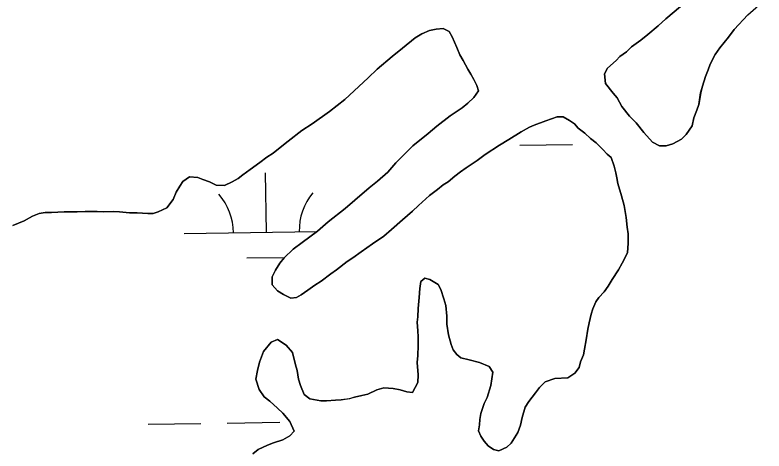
# Model space of a CAD drawing. Extents: x 3767014 to 3805179, y 361544 to 387384.
# Drawn here: x 3771828.8 to 3772283.7, y 381867.1 to 382131.7 of the extents above; entities that cross this region are included whole.
import ezdxf

# ---------------------------------------------------------------- set-up
doc = ezdxf.new("R2010")
doc.units = 0
doc.layers.add('V-TOPO-SHOR', color=7, linetype='Continuous')
doc.layers.add('V-WETL-SWMP', color=7, linetype='Continuous')

msp = doc.modelspace()

# ---------------------------------------------------------------- linework, layer by layer
at = {"layer": 'V-TOPO-SHOR'}
for points in [[(3772232.859, 382136.927), (3772224.108, 382129.325), (3772219.443, 382125.233), (3772213.026, 382119.97), (3772208.943, 382116.459), (3772203.108, 382112.365), (3772200.191, 382109.443), (3772196.108, 382106.516), (3772193.773, 382104.178), (3772188.524, 382099.5), (3772186.775, 382095.994), (3772187.367, 382090.155), (3772192.047, 382084.322), (3772194.385, 382081.406), (3772197.312, 382076.153), (3772201.99, 382070.32), (3772206.084, 382066.236), (3772210.761, 382060.402), (3772216.025, 382054.569), (3772220.114, 382052.238), (3772224.202, 382052.242), (3772228.288, 382053.416), (3772233.541, 382056.342), (3772236.457, 382059.265), (3772239.955, 382064.524), (3772241.117, 382069.198), (3772242.864, 382073.871), (3772244.027, 382077.377), (3772245.186, 382084.386), (3772246.349, 382088.475), (3772248.094, 382094.316), (3772249.841, 382098.406), (3772251.004, 382101.912), (3772253.919, 382107.755), (3772256.833, 382111.845), (3772262.08, 382118.276), (3772265.578, 382122.952), (3772273.743, 382131.721), (3772283.66, 382140.493)], [(3772194.875, 382029.411), (3772194.246, 382032.842), (3772193.619, 382035.961), (3772192.679, 382040.014), (3772190.801, 382045.314), (3772188.303, 382047.182), (3772185.804, 382049.987), (3772181.745, 382054.036), (3772178.311, 382056.84), (3772174.874, 382059.955), (3772170.817, 382063.068), (3772168.63, 382065.562), (3772165.509, 382067.742), (3772161.763, 382069.921), (3772158.019, 382069.917), (3772151.16, 382067.412), (3772143.99, 382064.907), (3772141.184, 382063.658), (3772136.198, 382060.844), (3772128.716, 382056.156), (3772123.107, 382052.717), (3772114.378, 382047.094), (3772109.393, 382043.344), (3772102.848, 382038.969), (3772099.42, 382036.471), (3772095.991, 382033.97), (3772091.94, 382030.533), (3772088.823, 382028.66), (3772085.397, 382025.848), (3772080.41, 382022.098), (3772073.867, 382016.165), (3772070.127, 382012.728), (3772064.208, 382007.42), (3772057.354, 382001.485), (3772052.68, 381997.423), (3772045.823, 381992.736), (3772038.967, 381988.05), (3772033.98, 381984.3), (3772030.552, 381982.113), (3772024.008, 381977.113), (3772020.58, 381974.615), (3772014.659, 381970.24), (3772010.919, 381967.74), (3772006.555, 381964.617), (3772002.504, 381961.805), (3771999.698, 381960.242), (3771996.268, 381959.925), (3771991.9, 381962.104), (3771988.154, 381964.283), (3771985.029, 381968.02), (3771985.024, 381972.7), (3771986.89, 381976.757), (3771989.692, 381981.128), (3771992.184, 381984.249), (3771997.792, 381989.559), (3772003.09, 381993.62), (3772012.439, 382000.493), (3772018.982, 382006.115), (3772029.265, 382014.238), (3772035.186, 382019.237), (3772043.911, 382026.732), (3772048.895, 382030.794), (3772055.128, 382036.415), (3772060.112, 382042.035), (3772064.161, 382046.096), (3772070.391, 382052.343), (3772079.74, 382059.838), (3772085.039, 382064.213), (3772093.14, 382070.461), (3772100.308, 382075.46), (3772103.737, 382078.272), (3772107.474, 382081.707), (3772110.276, 382085.766), (3772109.338, 382088.883), (3772107.462, 382092.625), (3772105.586, 382095.742), (3772103.71, 382098.859), (3772100.896, 382104.157), (3772099.022, 382107.585), (3772097.144, 382111.952), (3772094.33, 382118.497), (3772092.454, 382121.614), (3772088.709, 382123.482), (3772084.656, 382123.165), (3772080.601, 382122.224), (3772075.925, 382120.346), (3772071.872, 382117.846), (3772064.081, 382111.599), (3772057.849, 382106.6), (3772048.814, 382098.791), (3772043.206, 382093.483), (3772034.793, 382085.674), (3772029.186, 382080.365), (3772019.836, 382073.179), (3772009.24, 382065.679), (3772003.008, 382061.618), (3771994.593, 382055.056), (3771989.919, 382051.308), (3771985.557, 382047.872), (3771981.815, 382045.373), (3771977.453, 382042.248)], [(3771977.453, 382042.248), (3771971.532, 382037.874), (3771967.168, 382034.75), (3771964.364, 382032.563), (3771960.625, 382030.376), (3771955.947, 382028.186), (3771950.956, 382028.492), (3771946.901, 382030.357), (3771942.844, 382031.914), (3771939.723, 382033.157), (3771934.732, 382033.462), (3771930.681, 382030.65), (3771928.811, 382027.84), (3771926.634, 382024.095), (3771924.766, 382019.726), (3771921.031, 382014.731), (3771915.73, 382012.228), (3771912.611, 382011.29), (3771909.492, 382011.286), (3771902.943, 382011.589), (3771898.263, 382011.583), (3771892.336, 382012.202), (3771888.592, 382012.509), (3771882.667, 382012.19), (3771878.612, 382012.497), (3771871.436, 382012.489), (3771866.447, 382012.169), (3771858.649, 382012.161), (3771850.852, 382011.839), (3771847.108, 382011.833), (3771843.366, 382011.206), (3771839.313, 382009.642), (3771834.327, 382006.828), (3771827.468, 382004.012)], [(3771997.245, 381926.864), (3771999.125, 381919.378), (3772000.065, 381915.95), (3772001.007, 381910.648), (3772002.258, 381906.906), (3772004.45, 381901.294), (3772007.882, 381898.802), (3772014.436, 381897.563), (3772017.866, 381897.567), (3772023.48, 381897.887), (3772026.91, 381898.202), (3772031.901, 381898.833), (3772035.018, 381899.773), (3772039.385, 381900.713), (3772043.126, 381901.653), (3772048.426, 381904.155), (3772052.791, 381905.409), (3772058.406, 381905.104), (3772062.775, 381904.172), (3772066.83, 381902.929), (3772070.262, 381902.622), (3772073.373, 381908.553), (3772073.68, 381913.23), (3772073.048, 381920.716), (3772073.355, 381925.084), (3772073.66, 381931.011), (3772073.652, 381936.313), (3772073.336, 381940.057), (3772073.017, 381945.357), (3772073.324, 381948.476), (3772073.631, 381953.467), (3772074.248, 381960.33), (3772074.553, 381965.634), (3772075.171, 381970.003), (3772077.664, 381971.877), (3772080.785, 381971.256), (3772085.778, 381968.143), (3772087.343, 381965.026), (3772089.221, 381959.415), (3772090.474, 381955.36), (3772091.105, 381948.81), (3772091.111, 381944.132), (3772092.055, 381937.583), (3772093.62, 381931.658), (3772094.871, 381928.541), (3772097.058, 381925.735), (3772099.557, 381923.556), (3772104.55, 381922.313), (3772110.788, 381920.763), (3772116.719, 381918.274), (3772118.906, 381914.844), (3772118.288, 381910.791), (3772117.667, 381906.734), (3772115.494, 381899.558), (3772113.627, 381895.812), (3772111.763, 381889.883), (3772111.142, 381886.139), (3772110.835, 381883.02), (3772110.217, 381879.276), (3772111.779, 381876.159), (3772113.653, 381873.042), (3772116.154, 381870.239), (3772119.275, 381868.057), (3772122.707, 381867.128), (3772127.383, 381869.317), (3772130.187, 381871.816), (3772134.234, 381878.369), (3772135.788, 381882.738), (3772136.72, 381887.417), (3772138.584, 381893.659), (3772140.763, 381897.094), (3772144.809, 381902.4), (3772147.302, 381905.522), (3772150.728, 381908.958), (3772156.653, 381911.147), (3772164.45, 381911.471), (3772168.814, 381914.283), (3772171.304, 381917.715), (3772172.236, 381921.148), (3772174.102, 381925.518), (3772174.723, 381928.949), (3772175.65, 381934.564), (3772176.578, 381941.116), (3772177.51, 381944.862), (3772178.751, 381950.166), (3772179.683, 381953.285), (3772181.551, 381957.653), (3772183.418, 381960.152), (3772186.533, 381963.586), (3772189.024, 381967.021), (3772191.514, 381971.078), (3772195.25, 381977.009), (3772197.429, 381981.066), (3772200.853, 381987.31), (3772201.156, 381993.235), (3772201.15, 381998.851), (3772200.521, 382002.906), (3772199.89, 382008.831), (3772198.635, 382016.003), (3772197.068, 382021.928), (3772194.875, 382029.411)], [(3771973.302, 381865.387), (3771976.417, 381867.885), (3771982.028, 381870.699), (3771985.77, 381871.951), (3771991.381, 381873.831), (3771995.746, 381876.329), (3771998.236, 381879.141), (3771995.736, 381885.064), (3771991.361, 381890.049), (3771988.24, 381893.166), (3771983.554, 381897.215), (3771980.122, 381900.016), (3771976.996, 381904.381), (3771975.116, 381910.617), (3771976.046, 381915.919), (3771977.287, 381920.912), (3771979.775, 381927.466), (3771984.449, 381933.086), (3771988.189, 381934.65), (3771993.495, 381931.226), (3771997.245, 381926.864)]]:
    msp.add_lwpolyline(points, dxfattribs=at)
at = {"layer": 'V-WETL-SWMP'}
for p, q in [((3772224.109, 382129.325), (3772232.86, 382136.928)), ((3772219.443, 382125.232), (3772224.109, 382129.325)), ((3772273.743, 382131.721), (3772265.578, 382122.952)), ((3772213.026, 382119.969), (3772219.443, 382125.232)), ((3772071.873, 382117.846), (3772075.924, 382120.347)), ((3772075.924, 382120.347), (3772080.601, 382122.224)), ((3772080.601, 382122.224), (3772084.655, 382123.165)), ((3772084.655, 382123.165), (3772088.709, 382123.481)), ((3772088.709, 382123.481), (3772092.454, 382121.614)), ((3772092.454, 382121.614), (3772094.33, 382118.498)), ((3772265.578, 382122.952), (3772262.08, 382118.276)), ((3772064.082, 382111.599), (3772071.873, 382117.846)), ((3772094.33, 382118.498), (3772097.145, 382111.951)), ((3772203.107, 382112.365), (3772208.942, 382116.46)), ((3772208.942, 382116.46), (3772213.026, 382119.969)), ((3772262.08, 382118.276), (3772256.832, 382111.846)), ((3772057.85, 382106.6), (3772064.082, 382111.599)), ((3772097.145, 382111.951), (3772099.022, 382107.586)), ((3772200.191, 382109.442), (3772203.107, 382112.365)), ((3772256.832, 382111.846), (3772253.918, 382107.755)), ((3772048.814, 382098.792), (3772057.85, 382106.6)), ((3772099.022, 382107.586), (3772100.897, 382104.157)), ((3772193.774, 382104.178), (3772196.107, 382106.517)), ((3772196.107, 382106.517), (3772200.191, 382109.442)), ((3772253.918, 382107.755), (3772251.005, 382101.912)), ((3772100.897, 382104.157), (3772103.711, 382098.858)), ((3772188.524, 382099.5), (3772193.774, 382104.178)), ((3772251.005, 382101.912), (3772249.841, 382098.407)), ((3772043.206, 382093.482), (3772048.814, 382098.792)), ((3772103.711, 382098.858), (3772105.586, 382095.741)), ((3772186.776, 382095.994), (3772188.524, 382099.5)), ((3772249.841, 382098.407), (3772248.094, 382094.317)), ((3772034.793, 382085.674), (3772043.206, 382093.482)), ((3772105.586, 382095.741), (3772107.462, 382092.624)), ((3772187.367, 382090.155), (3772186.776, 382095.994)), ((3772248.094, 382094.317), (3772246.35, 382088.475)), ((3772107.462, 382092.624), (3772109.338, 382088.884)), ((3772109.338, 382088.884), (3772110.277, 382085.766)), ((3772192.046, 382084.322), (3772187.367, 382090.155)), ((3772246.35, 382088.475), (3772245.187, 382084.386)), ((3772029.185, 382080.365), (3772034.793, 382085.674)), ((3772110.277, 382085.766), (3772107.475, 382081.707)), ((3772194.386, 382081.405), (3772192.046, 382084.322)), ((3772245.187, 382084.386), (3772244.027, 382077.377)), ((3772019.836, 382073.179), (3772029.185, 382080.365)), ((3772107.475, 382081.707), (3772103.736, 382078.272)), ((3772197.312, 382076.152), (3772194.386, 382081.405)), ((3772100.308, 382075.46), (3772093.14, 382070.461)), ((3772103.736, 382078.272), (3772100.308, 382075.46)), ((3772201.99, 382070.319), (3772197.312, 382076.152)), ((3772244.027, 382077.377), (3772242.863, 382073.872)), ((3772009.24, 382065.68), (3772019.836, 382073.179)), ((3772093.14, 382070.461), (3772085.038, 382064.213)), ((3772206.083, 382066.236), (3772201.99, 382070.319)), ((3772242.863, 382073.872), (3772241.117, 382069.198)), ((3772003.007, 382061.618), (3772009.24, 382065.68)), ((3772143.99, 382064.908), (3772151.161, 382067.412)), ((3772151.161, 382067.412), (3772158.02, 382069.916)), ((3772158.02, 382069.916), (3772161.763, 382069.92)), ((3772161.763, 382069.92), (3772165.508, 382067.741)), ((3772165.508, 382067.741), (3772168.63, 382065.562)), ((3772168.63, 382065.562), (3772170.817, 382063.069)), ((3772210.762, 382060.402), (3772206.083, 382066.236)), ((3772241.117, 382069.198), (3772239.955, 382064.525)), ((3771994.593, 382055.057), (3772003.007, 382061.618)), ((3772085.038, 382064.213), (3772079.741, 382059.839)), ((3772136.197, 382060.844), (3772141.184, 382063.657)), ((3772141.184, 382063.657), (3772143.99, 382064.908)), ((3772170.817, 382063.069), (3772174.875, 382059.955)), ((3772239.955, 382064.525), (3772236.458, 382059.265)), ((3772079.741, 382059.839), (3772070.392, 382052.342)), ((3772128.716, 382056.156), (3772136.197, 382060.844)), ((3772174.875, 382059.955), (3772178.31, 382056.84)), ((3772178.31, 382056.84), (3772181.745, 382054.037)), ((3772216.025, 382054.569), (3772210.762, 382060.402)), ((3772236.458, 382059.265), (3772233.541, 382056.342)), ((3771989.919, 382051.309), (3771994.593, 382055.057)), ((3772070.392, 382052.342), (3772064.162, 382046.096)), ((3772114.379, 382047.093), (3772123.106, 382052.718)), ((3772123.106, 382052.718), (3772128.716, 382056.156)), ((3772135.302, 382052.697), (3772167.299, 382053.142)), ((3772181.745, 382054.037), (3772185.805, 382049.987)), ((3772220.115, 382052.238), (3772216.025, 382054.569)), ((3772224.203, 382052.243), (3772220.115, 382052.238)), ((3772228.289, 382053.416), (3772224.203, 382052.243)), ((3772233.541, 382056.342), (3772228.289, 382053.416)), ((3771981.816, 382045.373), (3771985.556, 382047.872)), ((3771985.556, 382047.872), (3771989.919, 382051.309)), ((3772185.805, 382049.987), (3772188.303, 382047.182)), ((3771977.453, 382042.248), (3771981.816, 382045.373)), ((3772064.162, 382046.096), (3772060.112, 382042.036)), ((3772102.848, 382038.969), (3772109.393, 382043.344)), ((3772109.393, 382043.344), (3772114.379, 382047.093)), ((3772188.303, 382047.182), (3772190.801, 382045.314)), ((3772190.801, 382045.314), (3772192.679, 382040.014)), ((3771971.532, 382037.874), (3771977.453, 382042.248)), ((3772060.112, 382042.036), (3772055.128, 382036.416)), ((3772099.42, 382036.47), (3772102.848, 382038.969)), ((3772192.679, 382040.014), (3772193.619, 382035.96)), ((3771964.364, 382032.563), (3771967.169, 382034.75)), ((3771967.169, 382034.75), (3771971.532, 382037.874)), ((3771981.43, 381999.813), (3771980.93, 382035.81)), ((3772055.128, 382036.416), (3772048.896, 382030.794)), ((3772091.941, 382030.534), (3772095.992, 382033.97)), ((3772095.992, 382033.97), (3772099.42, 382036.47)), ((3772193.619, 382035.96), (3772194.247, 382032.841)), ((3771928.812, 382027.841), (3771930.68, 382030.651)), ((3771930.68, 382030.651), (3771934.731, 382033.463)), ((3771934.731, 382033.463), (3771939.722, 382033.157)), ((3771939.722, 382033.157), (3771942.843, 382031.913)), ((3771942.843, 382031.913), (3771946.9, 382030.358)), ((3771946.9, 382030.358), (3771950.957, 382028.492)), ((3771955.948, 382028.186), (3771960.624, 382030.375)), ((3771960.624, 382030.375), (3771964.364, 382032.563)), ((3772048.896, 382030.794), (3772043.91, 382026.733)), ((3772088.824, 382028.659), (3772091.941, 382030.534)), ((3772194.247, 382032.841), (3772194.875, 382029.411)), ((3772194.875, 382029.411), (3772197.068, 382021.928)), ((3771926.633, 382024.095), (3771928.812, 382027.841)), ((3771950.957, 382028.492), (3771955.948, 382028.186)), ((3772043.91, 382026.733), (3772035.186, 382019.236)), ((3772080.41, 382022.098), (3772085.396, 382025.847)), ((3772085.396, 382025.847), (3772088.824, 382028.659)), ((3771924.767, 382019.726), (3771926.633, 382024.095)), ((3772073.867, 382016.164), (3772080.41, 382022.098)), ((3772197.068, 382021.928), (3772198.634, 382016.003)), ((3771921.03, 382014.731), (3771924.767, 382019.726)), ((3772035.186, 382019.236), (3772029.265, 382014.238)), ((3772070.128, 382012.728), (3772073.867, 382016.164)), ((3772198.634, 382016.003), (3772199.891, 382008.831)), ((3771839.313, 382009.641), (3771843.366, 382011.206)), ((3771843.366, 382011.206), (3771847.109, 382011.834)), ((3771847.109, 382011.834), (3771850.852, 382011.839)), ((3771850.852, 382011.839), (3771858.649, 382012.16)), ((3771858.649, 382012.16), (3771866.447, 382012.17)), ((3771866.447, 382012.17), (3771871.437, 382012.488)), ((3771871.437, 382012.488), (3771878.612, 382012.496)), ((3771878.612, 382012.496), (3771882.667, 382012.189)), ((3771882.667, 382012.189), (3771888.593, 382012.508)), ((3771888.593, 382012.508), (3771892.336, 382012.201)), ((3771892.336, 382012.201), (3771898.263, 382011.584)), ((3771898.263, 382011.584), (3771902.942, 382011.59)), ((3771902.942, 382011.59), (3771909.493, 382011.286)), ((3771909.493, 382011.286), (3771912.612, 382011.29)), ((3771912.612, 382011.29), (3771915.73, 382012.229)), ((3771915.73, 382012.229), (3771921.03, 382014.731)), ((3772029.265, 382014.238), (3772018.982, 382006.116)), ((3772064.208, 382007.419), (3772070.128, 382012.728)), ((3771827.467, 382004.012), (3771834.326, 382006.828)), ((3771834.326, 382006.828), (3771839.313, 382009.641)), ((3772057.353, 382001.484), (3772064.208, 382007.419)), ((3772199.891, 382008.831), (3772200.522, 382002.905)), ((3772018.982, 382006.116), (3772012.439, 382000.494)), ((3772200.522, 382002.905), (3772201.15, 381998.851)), ((3771931.434, 381999.119), (3772012.092, 382000.239)), ((3772012.439, 382000.494), (3772003.089, 381993.62)), ((3772045.823, 381992.736), (3772052.68, 381997.423)), ((3772052.68, 381997.423), (3772057.353, 382001.484)), ((3772201.15, 381998.851), (3772201.157, 381993.236)), ((3772003.089, 381993.62), (3771997.792, 381989.559)), ((3772038.967, 381988.049), (3772045.823, 381992.736)), ((3772201.157, 381993.236), (3772200.852, 381987.31)), ((3771997.792, 381989.559), (3771992.184, 381984.249)), ((3771969.645, 381984.217), (3771992.485, 381984.534)), ((3771992.184, 381984.249), (3771989.692, 381981.127)), ((3772030.552, 381982.112), (3772033.98, 381984.3)), ((3772033.98, 381984.3), (3772038.967, 381988.049)), ((3772200.852, 381987.31), (3772197.429, 381981.067)), ((3771989.692, 381981.127), (3771986.89, 381976.757)), ((3772024.008, 381977.114), (3772030.552, 381982.112)), ((3772197.429, 381981.067), (3772195.25, 381977.009)), ((3771986.89, 381976.757), (3771985.024, 381972.7)), ((3772014.659, 381970.24), (3772020.58, 381974.614)), ((3772020.58, 381974.614), (3772024.008, 381977.114)), ((3772195.25, 381977.009), (3772191.515, 381971.079)), ((3771985.024, 381972.7), (3771985.029, 381968.021)), ((3772010.919, 381967.74), (3772014.659, 381970.24)), ((3772075.171, 381970.002), (3772074.552, 381965.634)), ((3772077.664, 381971.876), (3772075.171, 381970.002)), ((3772080.784, 381971.256), (3772077.664, 381971.876)), ((3772085.778, 381968.143), (3772080.784, 381971.256)), ((3772191.515, 381971.079), (3772189.024, 381967.021)), ((3771985.029, 381968.021), (3771988.153, 381964.282)), ((3772006.556, 381964.616), (3772010.919, 381967.74)), ((3772074.552, 381965.634), (3772074.247, 381960.331)), ((3772087.342, 381965.026), (3772085.778, 381968.143)), ((3772189.024, 381967.021), (3772186.533, 381963.586)), ((3771988.153, 381964.282), (3771991.899, 381962.103)), ((3771991.899, 381962.103), (3771996.268, 381959.925)), ((3771999.699, 381960.241), (3772002.504, 381961.804)), ((3772002.504, 381961.804), (3772006.556, 381964.616)), ((3772089.22, 381959.414), (3772087.342, 381965.026)), ((3772186.533, 381963.586), (3772183.418, 381960.152)), ((3771996.268, 381959.925), (3771999.699, 381960.241)), ((3772074.247, 381960.331), (3772073.631, 381953.468)), ((3772090.473, 381955.36), (3772089.22, 381959.414)), ((3772181.55, 381957.654), (3772179.683, 381953.285)), ((3772183.418, 381960.152), (3772181.55, 381957.654)), ((3772073.631, 381953.468), (3772073.325, 381948.477)), ((3772091.104, 381948.811), (3772090.473, 381955.36)), ((3772179.683, 381953.285), (3772178.751, 381950.165)), ((3772073.325, 381948.477), (3772073.017, 381945.358)), ((3772091.11, 381944.132), (3772091.104, 381948.811)), ((3772178.751, 381950.165), (3772177.51, 381944.861)), ((3772073.017, 381945.358), (3772073.336, 381940.056)), ((3772092.054, 381937.583), (3772091.11, 381944.132)), ((3772177.51, 381944.861), (3772176.579, 381941.116)), ((3772073.336, 381940.056), (3772073.652, 381936.313)), ((3772176.579, 381941.116), (3772175.651, 381934.565)), ((3771988.189, 381934.65), (3771984.448, 381933.086)), ((3771993.496, 381931.225), (3771988.189, 381934.65)), ((3772073.652, 381936.313), (3772073.659, 381931.01)), ((3772093.62, 381931.658), (3772092.054, 381937.583)), ((3772175.651, 381934.565), (3772174.722, 381928.949)), ((3771984.448, 381933.086), (3771979.776, 381927.465)), ((3771997.244, 381926.863), (3771993.496, 381931.225)), ((3772073.659, 381931.01), (3772073.354, 381925.084)), ((3772094.872, 381928.541), (3772093.62, 381931.658)), ((3771979.776, 381927.465), (3771977.288, 381920.912)), ((3771999.124, 381919.379), (3771997.244, 381926.863)), ((3772073.354, 381925.084), (3772073.047, 381920.716)), ((3772097.059, 381925.736), (3772094.872, 381928.541)), ((3772099.557, 381923.556), (3772097.059, 381925.736)), ((3772174.102, 381925.518), (3772172.236, 381921.148)), ((3772174.722, 381928.949), (3772174.102, 381925.518)), ((3771977.288, 381920.912), (3771976.047, 381915.92)), ((3772073.047, 381920.716), (3772073.68, 381913.231)), ((3772104.549, 381922.314), (3772099.557, 381923.556)), ((3772110.789, 381920.762), (3772104.549, 381922.314)), ((3772116.719, 381918.274), (3772110.789, 381920.762)), ((3772172.236, 381921.148), (3772171.305, 381917.716)), ((3771976.047, 381915.92), (3771975.117, 381910.616)), ((3772000.064, 381915.949), (3771999.124, 381919.379)), ((3772001.007, 381910.648), (3772000.064, 381915.949)), ((3772118.906, 381914.845), (3772116.719, 381918.274)), ((3772171.305, 381917.716), (3772168.814, 381914.282)), ((3772073.68, 381913.231), (3772073.374, 381908.552)), ((3772118.287, 381910.79), (3772118.906, 381914.845)), ((3772156.653, 381911.148), (3772150.729, 381908.958)), ((3772164.45, 381911.47), (3772156.653, 381911.148)), ((3772168.814, 381914.282), (3772164.45, 381911.47)), ((3771975.117, 381910.616), (3771976.996, 381904.38)), ((3772002.259, 381906.906), (3772001.007, 381910.648)), ((3772004.449, 381901.294), (3772002.259, 381906.906)), ((3772073.374, 381908.552), (3772070.262, 381902.622)), ((3772115.494, 381899.557), (3772117.668, 381906.734)), ((3772117.668, 381906.734), (3772118.287, 381910.79)), ((3772150.729, 381908.958), (3772147.302, 381905.522)), ((3771976.996, 381904.38), (3771980.121, 381900.017)), ((3772048.426, 381904.155), (3772043.126, 381901.653)), ((3772052.791, 381905.408), (3772048.426, 381904.155)), ((3772058.406, 381905.103), (3772052.791, 381905.408)), ((3772062.774, 381904.172), (3772058.406, 381905.103)), ((3772066.83, 381902.929), (3772062.774, 381904.172)), ((3772070.262, 381902.622), (3772066.83, 381902.929)), ((3772144.81, 381902.4), (3772140.762, 381897.093)), ((3772147.302, 381905.522), (3772144.81, 381902.4)), ((3771980.121, 381900.017), (3771983.555, 381897.214)), ((3771983.555, 381897.214), (3771988.239, 381893.165)), ((3772007.883, 381898.803), (3772004.449, 381901.294)), ((3772014.435, 381897.563), (3772007.883, 381898.803)), ((3772017.866, 381897.568), (3772014.435, 381897.563)), ((3772023.48, 381897.886), (3772017.866, 381897.568)), ((3772026.911, 381898.202), (3772023.48, 381897.886)), ((3772031.901, 381898.832), (3772026.911, 381898.202)), ((3772035.019, 381899.772), (3772031.901, 381898.832)), ((3772039.384, 381900.713), (3772035.019, 381899.772)), ((3772043.126, 381901.653), (3772039.384, 381900.713)), ((3772113.627, 381895.812), (3772115.494, 381899.557)), ((3771988.239, 381893.165), (3771991.362, 381890.049)), ((3772111.762, 381889.883), (3772113.627, 381895.812)), ((3772138.583, 381893.659), (3772136.719, 381887.418)), ((3772140.762, 381897.093), (3772138.583, 381893.659)), ((3771991.362, 381890.049), (3771995.735, 381885.064)), ((3772111.143, 381886.14), (3772111.762, 381889.883)), ((3771909.632, 381883.373), (3771941.629, 381883.817)), ((3771957.627, 381884.039), (3771989.624, 381884.484)), ((3771995.735, 381885.064), (3771998.237, 381879.141)), ((3772110.835, 381883.02), (3772111.143, 381886.14)), ((3772136.719, 381887.418), (3772135.789, 381882.738)), ((3771998.237, 381879.141), (3771995.746, 381876.33)), ((3772110.216, 381879.276), (3772110.835, 381883.02)), ((3772111.779, 381876.159), (3772110.216, 381879.276)), ((3772135.789, 381882.738), (3772134.234, 381878.37)), ((3771995.746, 381876.33), (3771991.382, 381873.83)), ((3772113.654, 381873.042), (3772111.779, 381876.159)), ((3772134.234, 381878.37), (3772130.187, 381871.815)), ((3771982.028, 381870.699), (3771976.417, 381867.885)), ((3771985.769, 381871.951), (3771982.028, 381870.699)), ((3771991.382, 381873.83), (3771985.769, 381871.951)), ((3772116.153, 381870.238), (3772113.654, 381873.042)), ((3772119.275, 381868.058), (3772116.153, 381870.238)), ((3772130.187, 381871.815), (3772127.383, 381869.316)), ((3771976.417, 381867.885), (3771973.301, 381865.386)), ((3772122.707, 381867.127), (3772119.275, 381868.058)), ((3772127.383, 381869.316), (3772122.707, 381867.127))]:
    msp.add_line(p, q, dxfattribs=at)
for centre, start, end in [((3771926.185, 381999.52), 0.02404, 41.5677), ((3772036.661, 382001.055), 140.02403, 181.56769)]:
    msp.add_arc(centre, 35.246, start, end, dxfattribs=at)

doc.saveas('drawing.dxf')
